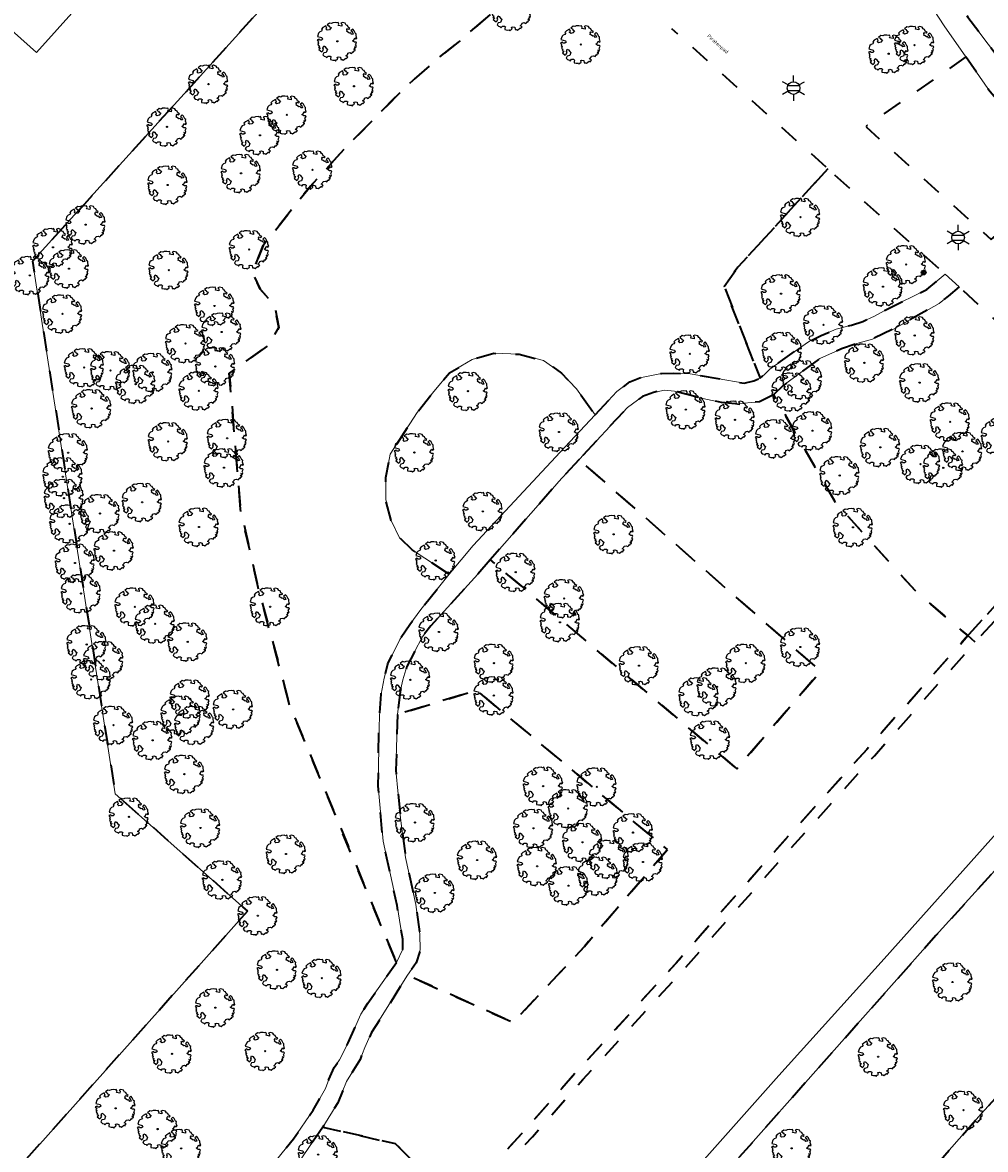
# Model space of a CAD drawing. Extents: x 105780 to 185197, y 477999 to 525027.
# Tile 371 of 562: x 107971 to 108067, y 478850 to 478963. Entities that reach past the tile are written whole.
import ezdxf
from ezdxf.enums import TextEntityAlignment as Align

# ---------------------------------------------------------------- set-up
doc = ezdxf.new("R2010")
doc.units = 0
doc.linetypes.add('XX-HIDDEN', pattern=[4, 2, -2])
for name, color, linetype, lineweight in [('B-GV-GR-BOOM-S', 252, 'Continuous', 25), ('B-GV-GR-MATERIAALGRENS-G', 252, 'XX-HIDDEN', 35), ('B-RO-IE-MEUBILAIR_WEGMEUBILAIR-S', 252, 'Continuous', 25), ('B-WE-GW-WATERGANG_SLOOT_INSTEEK-G', 252, 'Continuous', 30), ('B-XX-KG-KADASTRAAL_BEBOUWING-G', 252, 'Continuous', 20), ('B1-WE-OG-TERREIN_ERF-GV', 252, 'Continuous', 18), ('B1-WE-OG-TOPOGRAFIE-T18', 10, 'Continuous', 18), ('B1-WE-VH-VERHARDING_HOUTSNIPPERS-GV', 252, 'Continuous', 18), ('TIJDELIJK UIT -WE-VH-VERHARDING_ASFALT-GV', 252, 'Continuous', 18)]:
    doc.layers.add(name, color=color, linetype=linetype, lineweight=lineweight)
doc.styles.add('NLCS-ISO', font='NLCS-ISO.ttf')
doc.styles.add('NLCS-ISO-M200-T18', font='NLCS-ISO.ttf', dxfattribs={"height": 0.36})

# ---------------------------------------------------------------- blocks, each defined once
blk = doc.blocks.new('B-SIE-WEG_LICHTMAST-SO')
at = {"ltscale": 0.1}
for p, q in [((0, 1.27), (0, 2.53)), ((-1.1, 0.63), (-2.19, 1.27)), ((1.1, 0.63), (2.19, 1.27)), ((-1.1, -0.63), (-2.19, -1.27)), ((0, -1.27), (0, -2.53)), ((1.1, -0.63), (2.19, -1.27))]:
    blk.add_line(p, q, dxfattribs=at)
at = {"flags": 128}
for points in [[(-1.16, 0.5), (1.16, 0.5)], [(-1.16, -0.5), (1.16, -0.5)]]:
    blk.add_lwpolyline(points, dxfattribs=at)
at = {"ltscale": 0.1}
blk.add_circle((0, 0), 1.27, dxfattribs=at)
at = {"style": 'NLCS-ISO'}
blk.add_attdef('TYPE', text='', height=1.8, dxfattribs=at).set_placement((0, 2.53), align=Align.BOTTOM_CENTER)
blk = doc.blocks.new('B-SGR-BOOM_06')
at = {"linetype": 'Continuous', "flags": 128}
blk.add_lwpolyline([(1.08, 1.41), (1.01, 1.58), (0.88, 1.63), (0.78, 1.81), (0.51, 1.88), (0.34, 1.81), (0.44, 1.71), (0.43, 1.52), (0.09, 1.59), (0.14, 1.73), (0.07, 1.88), (-0.06, 1.84), (-0.19, 1.88), (-0.46, 1.86), (-0.6, 1.79), (-0.78, 1.83), (-1.02, 1.64), (-0.85, 1.56), (-0.8, 1.46), (-0.63, 1.37), (-0.8, 1.16), (-1.02, 1.11), (-1.17, 1.24), (-1.05, 1.29), (-1.15, 1.54), (-1.45, 1.37), (-1.6, 1.21), (-1.52, 1.14), (-1.6, 1.01), (-1.77, 0.94), (-1.89, 0.82), (-2, 0.49), (-1.55, 0.37), (-1.48, 0.22), (-1.6, 0.12), (-1.8, 0.12), (-1.84, 0.22), (-2.04, 0.15), (-1.9, -0.07), (-1.97, -0.15), (-1.89, -0.22), (-1.95, -0.4), (-1.81, -0.47), (-1.89, -0.62), (-1.77, -0.64), (-1.72, -0.68), (-1.85, -0.84), (-1.57, -1.07), (-1.47, -0.97), (-1.38, -0.79), (-1.45, -0.7), (-1.37, -0.47), (-1.25, -0.54), (-1.12, -0.7), (-1, -0.8), (-1.12, -1.12), (-1.37, -1.17), (-1.47, -1.36), (-1.33, -1.51), (-1.13, -1.56), (-1.11, -1.61), (-1.08, -1.66), (-0.93, -1.49), (-0.73, -1.49), (-0.63, -1.56), (-0.68, -1.71), (-0.68, -1.84), (-0.46, -1.89), (-0.24, -1.88), (-0.19, -1.98), (-0.09, -1.86), (0.04, -1.79), (-0.02, -1.6), (0.11, -1.56), (0.31, -1.61), (0.34, -1.84), (0.46, -1.83), (0.58, -1.89), (0.83, -1.69), (0.95, -1.74), (0.93, -1.66), (1.06, -1.59), (0.96, -1.49), (0.85, -1.46), (1.03, -1.29), (1.05, -1.19), (1.26, -1.14), (1.42, -1.22), (1.51, -1.12), (1.51, -1.05), (1.65, -1.05), (1.65, -0.95), (1.78, -0.91), (1.78, -0.82), (1.63, -0.82), (1.82, -0.64), (1.7, -0.57), (1.85, -0.62), (1.9, -0.5), (1.82, -0.37), (1.93, -0.18), (1.87, -0.1), (1.7, -0.1), (1.5, 0.03), (1.63, 0.12), (1.75, 0.34), (1.82, 0.24), (1.95, 0.29), (1.87, 0.57), (1.88, 0.75), (1.8, 0.79), (1.67, 1.06), (1.53, 1.21), (1.35, 1.04), (1.47, 0.97), (1.57, 0.72), (1.41, 0.69), (1.33, 0.85), (1.2, 0.82), (1.06, 0.92), (0.9, 1.01), (0.98, 1.07), (0.93, 1.17), (1.01, 1.27), (1.15, 1.22), (1.26, 1.29)], close=True, dxfattribs=at)
blk.add_circle((0, 0), 0.06)
at = {"style": 'NLCS-ISO'}
blk.add_attdef('SOORT', text='', height=0.3, dxfattribs=at).set_placement((0, -0.36), align=Align.TOP_CENTER)
blk = doc.blocks.new('B-SIE-WEG_PAAL_BETON')
for radius in [0.188, 0.0938]:
    blk.add_circle((0, 0), radius)

msp = doc.modelspace()

# ---------------------------------------------------------------- linework, layer by layer
at = {"layer": 'B-GV-GR-MATERIAALGRENS-G', "flags": 128}
for points in [[(108015.453, 478986.107), (108014.854, 478986.645), (108013.864, 478985.554), (107971.852, 478939.133), (107980.14, 478885.733), (107993.406, 478873.951), (107967.909, 478845.366), (107964.127, 478848.775), (107958.893, 478842.321), (107960.946, 478840.553), (107974.329, 478829.029), (107976.269, 478827.611), (107977.456, 478827.029), (107978.73, 478826.83), (107979.71, 478826.907), (107980.378, 478827.322), (107981.133, 478828.121), (107983.337, 478831.121), (107984.065, 478832.196), (107984.872, 478833.387), (107987.837, 478837.764), (107994.089, 478846.23), (107998.026, 478851.117), (108000, 478853.998), (108001.238, 478856.167), (108001.556, 478857.074), (108002.11, 478858.285), (108002.646, 478859.053), (108003.501, 478860.729), (108004.767, 478863.616), (108005.472, 478864.722), (108008.345, 478868.786)], [(108026.807, 478971.744), (108014.551, 478961.11), (108012.156, 478959.176), (108009.304, 478956.669), (108003.12, 478950.396), (107999.746, 478946.692), (107994.969, 478940.712), (107993.895, 478937.952), (107994.693, 478936.342), (107996.112, 478934.745), (107996.561, 478932.493), (107995.592, 478930.762), (107991.582, 478927.912), (107992.701, 478914.26), (107994.468, 478906.421), (107997.619, 478894.656), (108008.345, 478868.786), (108008.978, 478870.146), (108008.991, 478871.146), (108008.777, 478872.219), (108008.415, 478874.525), (108007.003, 478880.978), (108006.508, 478886.478), (108006.6, 478892.342), (108006.642, 478893.558), (108006.81, 478895.725), (108007.113, 478897.318), (108007.481, 478898.76), (108008.678, 478901.202), (108009.675, 478902.707), (108010.79, 478904.208), (108013.626, 478907.734), (108009.92, 478910.197), (108008.659, 478911.396), (108007.822, 478913.146), (108007.272, 478915.205), (108007.265, 478917.448), (108007.73, 478919.793), (108010.44, 478923.949), (108012.09, 478926.075), (108013.683, 478927.938), (108015.927, 478929.268), (108018.108, 478929.905), (108020.645, 478929.805), (108023.094, 478929.179), (108024.904, 478927.92), (108026.404, 478926.325), (108028.286, 478923.733)], [(108008.345, 478868.786), (107997.619, 478894.656), (107994.468, 478906.421), (107992.701, 478914.26), (107991.582, 478927.912), (107995.592, 478930.762), (107996.561, 478932.493), (107996.112, 478934.745), (107994.693, 478936.342), (107993.895, 478937.952), (107994.969, 478940.712), (107999.746, 478946.692), (108003.12, 478950.396), (108009.304, 478956.669), (108012.156, 478959.176), (108014.551, 478961.11), (108026.807, 478971.744)], [(108028.286, 478923.733), (108030.459, 478926.058), (108031.757, 478927.042), (108032.75, 478927.444), (108034.934, 478927.887), (108036.111, 478927.903), (108037.809, 478927.853), (108043.23, 478926.904), (108044.18, 478927.13), (108044.812, 478927.401), (108041.217, 478936.615), (108042.585, 478938.525), (108051.613, 478948.409), (108035.972, 478962.458)]]:
    msp.add_lwpolyline(points, dxfattribs=at)
for points in [[(108113.091, 478971.051), (108113.631, 478972.745), (108113.46, 478973.222), (108113.262, 478973.421), (108113.064, 478973.538), (108112.749, 478973.601), (108112.51, 478973.56), (108109.553, 478972.439), (108105.892, 478971.475), (108101.394, 478970.51), (108096.816, 478969.907), (108093.553, 478969.677), (108089.122, 478970.047), (108084.046, 478971.894), (108079.8, 478973.649), (108071.493, 478977.621), (108064.535, 478980.495), (108060.872, 478981.709), (108057.934, 478982.086), (108056.501, 478982.011), (108055.725, 478981.355), (108055.369, 478980.815), (108055.218, 478980.119), (108055.53, 478979.257), (108056.36, 478978.36), (108062.544, 478967.948), (108065.105, 478964.386), (108065.666, 478963.631), (108067.7, 478960.892), (108073.28, 478953.74), (108075.256, 478951.353), (108077.437, 478949.175), (108078.97, 478947.816), (108081.305, 478946.157), (108084.131, 478945.016), (108086.05, 478944.362), (108088.459, 478943.914), (108091.109, 478943.694), (108093.702, 478943.883), (108095.827, 478944.568), (108097.421, 478945.419), (108099.141, 478946.643), (108101.075, 478948.455), (108102.894, 478950.413), (108105.753, 478954.489), (108108.163, 478959.166), (108110.389, 478963.711), (108112.479, 478969.335), (108112.639, 478969.945)], [(108065.445, 478959.626), (108055.571, 478952.743), (108055.444, 478952.604), (108068.003, 478941.331), (108069.325, 478942.434), (108070.77, 478943.799), (108074.906, 478947.706), (108074.98, 478948.075), (108074.691, 478948.467), (108071.27, 478952.233), (108067.879, 478956.119)], [(108051.613, 478948.409), (108042.585, 478938.525), (108041.217, 478936.615), (108044.812, 478927.401), (108045.263, 478927.763), (108045.805, 478928.304), (108048.562, 478930.294), (108049.782, 478931.108), (108050.956, 478931.695), (108052.447, 478932.329), (108053.983, 478932.736), (108055.112, 478933.097), (108056.286, 478933.64), (108057.642, 478934.364), (108061.555, 478936.309), (108063.392, 478937.829)], [(108064.796, 478936.562), (108063.682, 478935.64), (108062.789, 478934.901), (108058.184, 478932.329), (108056.107, 478931.335), (108054.525, 478930.881), (108052.989, 478930.34), (108050.82, 478929.391), (108047.116, 478926.678), (108046.168, 478925.728), (108052.415, 478914.875), (108060.553, 478905.906), (108065.653, 478901.583), (108073.712, 478910.475), (108082.393, 478920.271), (108079.996, 478922.023), (108079.712, 478922.23), (108079.992, 478922.552)], [(108046.168, 478925.728), (108044.767, 478925.049), (108042.373, 478924.824), (108040.938, 478924.957), (108039.085, 478925.366), (108036.229, 478926.108), (108035.222, 478926.196), (108034.123, 478925.982), (108033.04, 478925.559), (108031.516, 478924.481), (108026.662, 478919.238), (108050.881, 478898.032), (108042.484, 478888.237), (108017.752, 478909.192), (108016.493, 478907.754), (108011.788, 478902.559), (108010.917, 478901.429), (108009.395, 478898.494), (108008.979, 478897.165), (108008.725, 478895.939), (108008.46, 478893.687), (108016.373, 478896.106), (108035.526, 478880.12), (108027.196, 478870.403), (108020.05, 478862.793), (108009.456, 478867.524), (108005.858, 478861.769), (108005.169, 478860.288), (108004.695, 478859.058), (108003.335, 478856.875), (108002.464, 478854.733), (108000.957, 478852.293), (108008.261, 478850.62), (108014.305, 478844.454), (108021.238, 478851.999), (108026.303, 478857.725), (108036.389, 478868.735), (108045.978, 478879.613), (108055.541, 478890.207), (108065.653, 478901.583), (108060.553, 478905.906), (108052.415, 478914.875)], [(108083.204, 478919.678), (108082.393, 478920.271), (108073.712, 478910.475), (108065.653, 478901.583), (108066.397, 478900.915), (108074.457, 478909.808)], [(108026.662, 478919.238), (108024.603, 478917.014), (108024.459, 478916.85), (108017.752, 478909.192), (108042.484, 478888.237), (108050.881, 478898.032)], [(108091.741, 478911.392), (108091.505, 478911.653), (108091.34, 478911.836), (108086.468, 478907.148), (108085.697, 478906.246), (108085.418, 478905.667), (108085.251, 478904.825), (108085.976, 478899.518), (108085.646, 478897.782), (108085.037, 478896.62), (108083.096, 478894.266), (108062.45, 478871.496), (108040.219, 478846.451), (108039.522, 478846.086), (108038.119, 478845.963), (108031.682, 478846.108), (108030.67, 478845.795), (108029.504, 478844.797), (108010.175, 478822.752), (107946.4, 478751.732), (107925.562, 478728.26), (107905.809, 478706.648), (107904.806, 478705.728), (107898.836, 478700.882), (107873.965, 478683.262), (107859.619, 478673.538), (107856.058, 478671.377), (107840.859, 478661.756), (107840.719, 478659.482), (107829.388, 478649.192), (107815.598, 478636.938), (107816.985, 478636.144), (107818.294, 478635.312), (107818.409, 478635.239), (107819.633, 478637.361), (107820.695, 478638.681), (107823.748, 478641.848), (107825.834, 478643.823), (107827.896, 478645.667), (107830.192, 478647.546), (107835.44, 478651.466), (107861.534, 478669.196), (107864.132, 478670.833), (107876.859, 478679.394), (107889.115, 478687.853), (107894.909, 478691.791), (107898.65, 478694.48), (107904.006, 478699.058), (107906.505, 478701.391), (107911.141, 478706.391), (107915.635, 478711.394), (107924.297, 478720.738), (107935.031, 478732.758), (107944.775, 478743.508), (107955.949, 478755.954), (107965.704, 478766.821), (107982.639, 478785.684), (108000, 478805.115), (108008.702, 478814.902), (108016.492, 478823.31), (108017.159, 478823.725), (108017.478, 478823.789), (108040.861, 478825.137), (108041.392, 478825.308), (108042.522, 478826.265), (108054.263, 478839.153), (108066.995, 478853.622), (108079.169, 478866.934), (108079.744, 478867.574), (108093.019, 478882.345), (108104.584, 478895.504), (108105.002, 478896.445), (108105.013, 478897.469), (108104.932, 478898.499), (108104.622, 478899.485), (108104.158, 478900.291)], [(108066.397, 478900.915), (108065.653, 478901.583), (108055.541, 478890.207), (108045.978, 478879.613), (108036.389, 478868.735), (108026.303, 478857.725), (108021.238, 478851.999), (108014.305, 478844.454), (108015.047, 478843.783), (108021.981, 478851.329), (108027.046, 478857.056), (108037.133, 478868.067), (108046.724, 478878.947), (108056.286, 478889.54)], [(108008.46, 478893.687), (108008.286, 478888.108), (108008.756, 478883.281), (108009.258, 478879.339), (108010.29, 478874.607), (108010.676, 478871.654), (108010.736, 478870.063), (108010.316, 478868.785), (108009.456, 478867.524), (108020.05, 478862.793), (108027.196, 478870.403), (108035.526, 478880.12), (108016.373, 478896.106)], [(108014.305, 478844.454), (108008.261, 478850.62), (108000.957, 478852.293), (108000, 478850.888), (107997.187, 478846.758), (107995.888, 478845.125), (107987.477, 478833.539), (107984.919, 478829.96), (107980.292, 478824.099), (107977.91, 478821.228), (107975.982, 478819.001), (107972.587, 478815.649), (107968.33, 478811.711), (107959.03, 478803.395), (107963.276, 478799.187), (107966.515, 478791.147), (107978.393, 478804.393), (107991.385, 478818.883), (107996.37, 478824.321)]]:
    msp.add_lwpolyline(points, close=True, dxfattribs=at)
at = {"layer": 'B-WE-GW-WATERGANG_SLOOT_INSTEEK-G', "flags": 128}
msp.add_lwpolyline([(108040.219, 478846.451), (108062.45, 478871.496), (108083.096, 478894.266), (108085.037, 478896.62), (108085.646, 478897.782), (108085.976, 478899.518), (108085.251, 478904.825), (108085.418, 478905.667), (108085.697, 478906.246), (108086.468, 478907.148), (108091.34, 478911.836), (108088.968, 478914.46), (108082.536, 478907.184), (108082.851, 478897.674), (108075.864, 478889.981), (108057.256, 478869.173), (108046.692, 478857.464), (108038.681, 478848.432)], dxfattribs=at)
at = {"layer": 'B-XX-KG-KADASTRAAL_BEBOUWING-G', "flags": 128}
msp.add_lwpolyline([(107978.165, 478966.708), (107969.583, 478974.377), (107965.518, 478969.829), (107962.088, 478972.894), (107957.823, 478968.122), (107965.399, 478961.352), (107967.791, 478964.029), (107972.228, 478960.064)], close=True, dxfattribs=at)
at = {"layer": 'B1-WE-OG-TERREIN_ERF-GV', "flags": 128}
msp.add_lwpolyline([(107967.909, 478845.366), (107993.406, 478873.951), (107980.14, 478885.733), (107971.852, 478939.133), (108013.864, 478985.554), (107987.934, 479008.954), (107984.405, 479005.059), (107983.134, 479006.186), (107981.338, 479004.211), (107982.494, 479002.949), (107975.004, 478994.681), (107972.559, 478997.145), (107972.077, 478996.626), (107974.53, 478994.157), (107963.596, 478982.088)], dxfattribs=at)
msp.add_lwpolyline([(107978.165, 478966.708), (107972.228, 478960.064), (107967.791, 478964.029), (107965.399, 478961.352), (107957.823, 478968.122), (107962.088, 478972.894), (107965.518, 478969.829), (107969.583, 478974.377)], close=True, dxfattribs=at)
at = {"layer": 'B1-WE-VH-VERHARDING_HOUTSNIPPERS-GV', "flags": 128}
msp.add_lwpolyline([(108028.286, 478923.733), (108026.404, 478926.325), (108024.904, 478927.92), (108023.094, 478929.179), (108020.645, 478929.805), (108018.108, 478929.905), (108015.927, 478929.268), (108013.683, 478927.938), (108012.09, 478926.075), (108010.44, 478923.949), (108007.73, 478919.793), (108007.265, 478917.448), (108007.272, 478915.205), (108007.822, 478913.146), (108008.659, 478911.396), (108009.92, 478910.197), (108013.626, 478907.734), (108016.047, 478910.637), (108025.245, 478920.479)], close=True, dxfattribs=at)
at = {"layer": 'TIJDELIJK UIT -WE-VH-VERHARDING_ASFALT-GV', "flags": 128}
for points in [[(108052.968, 478978.569), (108063.275, 478962.752), (108065.445, 478959.626), (108067.879, 478956.119)], [(108110.389, 478963.711), (108108.163, 478959.166), (108105.753, 478954.489), (108102.894, 478950.413), (108101.075, 478948.455), (108099.141, 478946.643), (108097.421, 478945.419), (108095.827, 478944.568), (108093.702, 478943.883), (108091.109, 478943.694), (108088.459, 478943.914), (108086.05, 478944.362), (108084.131, 478945.016), (108081.305, 478946.157), (108078.97, 478947.816), (108077.437, 478949.175), (108075.256, 478951.353), (108073.28, 478953.74), (108067.7, 478960.892), (108065.666, 478963.631)], [(107997.187, 478846.758), (108000, 478850.888), (108000.957, 478852.293), (108002.464, 478854.733), (108003.335, 478856.875), (108004.695, 478859.058), (108005.169, 478860.288), (108005.858, 478861.769), (108009.456, 478867.524), (108010.316, 478868.785), (108010.736, 478870.063), (108010.676, 478871.654), (108010.29, 478874.607), (108009.258, 478879.339), (108008.756, 478883.281), (108008.286, 478888.108), (108008.46, 478893.687), (108008.725, 478895.939), (108008.979, 478897.165), (108009.395, 478898.494), (108010.917, 478901.429), (108011.788, 478902.559), (108016.493, 478907.754), (108017.752, 478909.192), (108024.459, 478916.85), (108024.603, 478917.014), (108026.662, 478919.238), (108031.516, 478924.481), (108033.04, 478925.559), (108034.123, 478925.982), (108035.222, 478926.196), (108036.229, 478926.108), (108039.085, 478925.366), (108040.938, 478924.957), (108042.373, 478924.824), (108044.767, 478925.049), (108046.168, 478925.728), (108047.116, 478926.678), (108050.82, 478929.391), (108052.989, 478930.34), (108054.525, 478930.881), (108056.107, 478931.335), (108058.184, 478932.329), (108062.789, 478934.901), (108063.682, 478935.64), (108064.796, 478936.562), (108063.392, 478937.829), (108061.555, 478936.309), (108057.642, 478934.364), (108056.286, 478933.64), (108055.112, 478933.097), (108053.983, 478932.736), (108052.447, 478932.329), (108050.956, 478931.695), (108049.782, 478931.108), (108048.562, 478930.294), (108045.805, 478928.304), (108045.263, 478927.763), (108044.812, 478927.401), (108044.18, 478927.13), (108043.23, 478926.904), (108037.809, 478927.853), (108036.111, 478927.903), (108034.934, 478927.887), (108032.75, 478927.444), (108031.757, 478927.042), (108030.459, 478926.058), (108028.286, 478923.733), (108025.245, 478920.479), (108016.047, 478910.637), (108013.626, 478907.734), (108010.79, 478904.208), (108009.675, 478902.707), (108008.678, 478901.202), (108007.481, 478898.76), (108007.113, 478897.318), (108006.81, 478895.725), (108006.642, 478893.558), (108006.6, 478892.342), (108006.508, 478886.478), (108007.003, 478880.978), (108008.415, 478874.525), (108008.777, 478872.219), (108008.991, 478871.146), (108008.978, 478870.146), (108008.345, 478868.786), (108005.472, 478864.722), (108004.767, 478863.616), (108003.501, 478860.729), (108002.646, 478859.053), (108002.11, 478858.285), (108001.556, 478857.074), (108001.238, 478856.167), (108000, 478853.998), (107998.026, 478851.117), (107994.089, 478846.23)], [(108079.169, 478866.934), (108066.995, 478853.622), (108054.263, 478839.153)]]:
    msp.add_lwpolyline(points, dxfattribs=at)

# ---------------------------------------------------------------- block references
at = {"layer": 'B-GV-GR-BOOM-S', "linetype": 'Continuous', "lineweight": 0}
for p in [(108019.907, 478964.209), (108002.425, 478961.198), (108026.843, 478960.878), (108060.308, 478960.81), (108057.719, 478959.947), (107989.489, 478956.905), (108004.095, 478956.686), (107997.351, 478953.817), (107985.333, 478952.614), (107994.654, 478951.761), (107992.763, 478947.954), (107999.932, 478948.311), (107985.402, 478946.788), (108048.866, 478943.558), (107977.179, 478942.806), (107973.893, 478940.526), (107993.58, 478940.313), (108059.471, 478938.809), (107971.576, 478937.718), (107975.509, 478938.398), (107985.51, 478938.244), (108057.15, 478936.589), (108046.923, 478935.879), (107990.103, 478934.652), (107974.845, 478933.864), (107990.813, 478932.038), (108051.178, 478932.762), (107987.188, 478930.89), (108060.327, 478931.682), (108037.778, 478929.842), (108047.032, 478930.097), (107977.028, 478928.473), (107990.188, 478928.582), (108055.279, 478928.945), (107979.66, 478928.174), (107983.897, 478927.996), (108049.045, 478927.257), (107982.186, 478926.812), (107988.528, 478926.135), (108015.531, 478926.101), (108060.814, 478926.964), (108047.982, 478926.037), (107977.769, 478924.367), (108037.366, 478924.253), (108042.302, 478923.224), (108063.881, 478923.033), (108024.655, 478922.006), (108050.08, 478922.137), (107985.445, 478921.053), (107991.367, 478921.379), (108046.36, 478921.346), (108056.872, 478920.47), (108068.992, 478921.485), (107975.426, 478919.936), (108010.145, 478919.957), (108065.121, 478920.068), (107991.045, 478918.43), (108060.908, 478918.79), (108063.194, 478918.423), (107974.882, 478917.526), (108052.802, 478917.65), (107975.004, 478915.368), (107982.836, 478914.959), (107978.614, 478913.839), (108017.013, 478914.046), (107975.568, 478912.802), (107988.536, 478912.483), (108030.138, 478911.745), (108054.14, 478912.449), (107980.017, 478910.102), (108012.28, 478909.12), (107976.11, 478908.866), (108020.304, 478907.948), (107976.712, 478905.808), (108025.175, 478905.312), (107982.112, 478904.482), (107995.675, 478904.483), (107984.145, 478902.764), (108024.753, 478902.923), (108012.606, 478901.952), (107977.279, 478900.694), (107987.406, 478900.966), (108048.856, 478900.449), (107978.973, 478899.089), (108018.137, 478898.832), (108032.679, 478898.574), (108043.382, 478898.822), (107977.727, 478897.187), (108009.747, 478897.146), (108018.117, 478895.572), (108040.495, 478896.448), (107987.639, 478895.243), (108038.666, 478895.475), (107986.724, 478893.619), (107991.97, 478894.193), (107979.965, 478892.613), (107988.094, 478892.602), (107983.894, 478891.078), (108039.817, 478891.127), (107987.079, 478887.694), (108023.067, 478886.497), (108028.443, 478886.427), (108025.572, 478884.25), (107981.529, 478883.405), (107988.691, 478882.294), (108010.21, 478882.847), (108022.09, 478882.261), (108027.002, 478880.86), (108032.076, 478881.831), (107997.274, 478879.683), (108016.448, 478879.081), (108029.672, 478879.174), (108033.08, 478878.882), (108022.465, 478878.454), (108028.574, 478877.475), (107990.883, 478877.089), (108025.606, 478876.506), (108012.199, 478875.778), (107994.437, 478873.495), (107996.367, 478868.072), (108000.864, 478867.229), (108064.122, 478866.846), (107990.184, 478864.278), (107985.827, 478859.64), (107995.184, 478859.908), (108056.662, 478859.357), (107980.179, 478854.177), (108065.217, 478853.989), (107984.391, 478852.094), (107986.76, 478850.163), (108000.495, 478849.531), (108047.987, 478850.167)]:
    msp.add_blockref('B-SGR-BOOM_06', p, dxfattribs=at)
at = {"layer": 'B-RO-IE-MEUBILAIR_WEGMEUBILAIR-S'}
for name, p, xscale, yscale, zscale in [('B-SIE-WEG_LICHTMAST-SO', (108048.169, 478956.503), 0.5, 0.5, 0.5), ('B-SIE-WEG_LICHTMAST-SO', (108064.684, 478941.515), 0.5, 0.5, 0.5), ('B-SIE-WEG_PAAL_BETON', (108061.223, 478937.992), 1.25, 1.25, 1.25)]:
    msp.add_blockref(name, p, dxfattribs=dict(at, xscale=xscale, yscale=yscale, zscale=zscale))

# ---------------------------------------------------------------- texts
at = {"layer": 'B1-WE-OG-TOPOGRAFIE-T18', "style": 'NLCS-ISO-M200-T18'}
msp.add_text('Piratenpad', height=0.36, rotation=318.8, dxfattribs=at).set_placement((108040.547, 478960.896), align=Align.MIDDLE)

doc.saveas('drawing.dxf')
